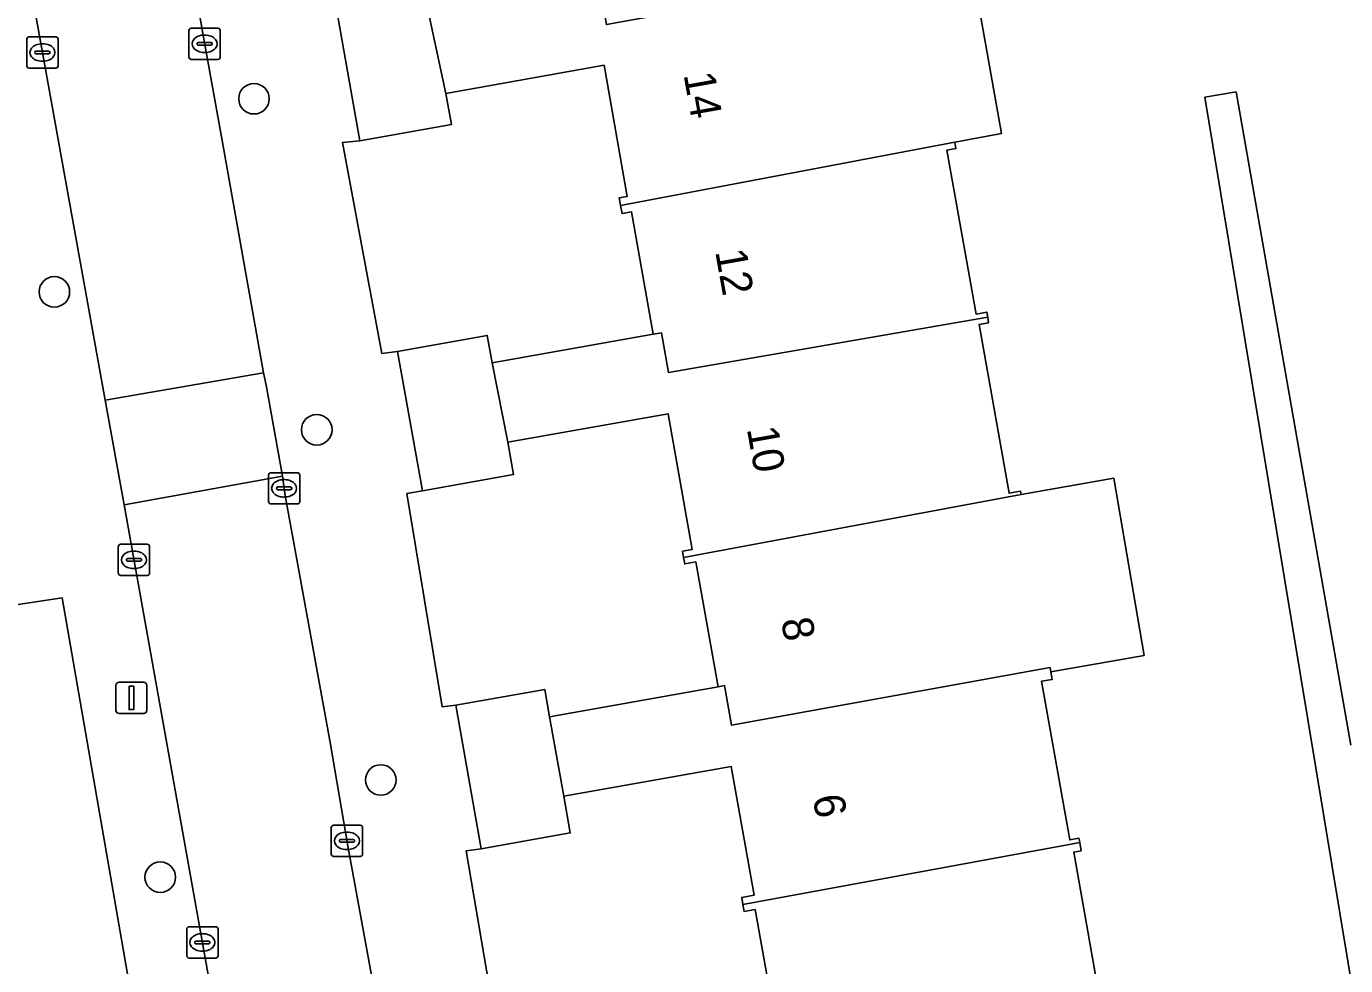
# Model space of a CAD drawing. Extents: x 157793 to 159380, y 380877 to 382313.
# Drawn here: x 158312.16 to 158354.41, y 381290.94 to 381321.03 of the extents above; entities that cross this region are included whole.
import ezdxf

# ---------------------------------------------------------------- set-up
doc = ezdxf.new("R2010")
doc.units = 0
for name, color, linetype in [('IMGEO_Boom', 7, 'Continuous'), ('IMGEO_Erf', 7, 'Continuous'), ('IMGEO_Kolk', 7, 'Continuous'), ('IMGEO_Lichtmast', 7, 'Continuous'), ('IMGEO_Pand', 7, 'Continuous'), ('IMGEO_Pand_nummerreeks', 7, 'Continuous'), ('IMGEO_Rijbaan_lokaal_open', 7, 'Continuous'), ('IMGEO_Voetpad_open', 7, 'Continuous')]:
    doc.layers.add(name, color=color, linetype=linetype)

msp = doc.modelspace()

# ---------------------------------------------------------------- linework, layer by layer
at = {"layer": 'IMGEO_Boom'}
for centre in [(158319.448, 381318.709), (158313.056, 381312.521), (158321.458, 381308.104), (158323.509, 381296.883), (158316.447, 381293.768)]:
    msp.add_circle(centre, 0.489, dxfattribs=at)
at = {"layer": 'IMGEO_Erf'}
for points in [[(158342.4, 381323.19), (158343.393, 381317.597), (158341.894, 381317.314), (158341.929, 381317.113), (158341.639, 381317.062), (158342.572, 381311.812), (158342.916, 381311.873), (158342.946, 381311.706), (158342.976, 381311.534), (158342.67, 381311.479), (158343.631, 381306.07), (158343.997, 381306.135), (158344.015, 381306.031), (158346.991, 381306.552), (158347.959, 381300.876), (158344.97, 381300.346), (158345.013, 381300.107), (158344.672, 381300.046), (158345.575, 381294.962), (158345.867, 381295.014), (158345.892, 381294.875), (158345.939, 381294.614), (158345.703, 381294.572), (158346.649, 381289.246)], [(158355.51, 381284.888), (158349.904, 381318.754), (158350.901, 381318.93), (158354.581, 381298.003)], [(158313.302, 381302.722), (158309.906, 381302.208)], [(158318.288, 381274.019), (158317.903, 381276.217), (158313.302, 381302.722)]]:
    msp.add_lwpolyline(points, dxfattribs=at)
for points in [[(158326.919, 381311.125), (158327.075, 381310.244), (158332.236, 381311.161), (158331.539, 381315.081), (158331.238, 381315.028), (158331.191, 381315.291), (158331.148, 381315.534), (158331.405, 381315.58), (158330.659, 381319.78), (158325.593, 381318.879), (158325.771, 381317.881), (158322.836, 381317.359), (158322.287, 381317.305), (158323.544, 381310.549), (158324.049, 381310.615)], [(158327.765, 381306.666), (158324.843, 381306.147), (158324.348, 381306.061), (158325.478, 381299.231), (158325.91, 381299.279), (158328.758, 381299.785), (158328.914, 381298.91), (158334.31, 381299.869), (158333.599, 381303.869), (158333.245, 381303.806), (158333.208, 381304.016), (158333.173, 381304.213), (158333.486, 381304.269), (158332.714, 381308.615), (158327.581, 381307.703)], [(158329.578, 381295.185), (158326.727, 381294.678), (158326.241, 381294.61), (158327.383, 381287.904), (158327.928, 381287.95), (158330.798, 381288.46), (158330.938, 381287.67), (158336.231, 381288.611), (158335.498, 381292.735), (158335.147, 381292.672), (158335.108, 381292.894), (158335.068, 381293.119), (158335.466, 381293.19), (158334.734, 381297.313), (158329.37, 381296.36)]]:
    msp.add_lwpolyline(points, close=True, dxfattribs=at)
at = {"layer": 'IMGEO_Kolk'}
for p, q in [((158317.441, 381320.97), (158318.293, 381320.97)), ((158312.173, 381319.765), (158312.173, 381320.617)), ((158312.248, 381320.691), (158313.1, 381320.691)), ((158313.174, 381320.617), (158313.174, 381319.765)), ((158317.366, 381320.044), (158317.366, 381320.896)), ((158317.854, 381320.75), (158317.879, 381320.75)), ((158318.367, 381320.896), (158318.367, 381320.044)), ((158312.432, 381320.185), (158312.432, 381320.197)), ((158312.87, 381320.148), (158312.472, 381320.148)), ((158312.475, 381320.234), (158312.873, 381320.234)), ((158312.661, 381320.471), (158312.686, 381320.471)), ((158312.916, 381320.197), (158312.916, 381320.185)), ((158317.625, 381320.464), (158317.625, 381320.476)), ((158318.063, 381320.427), (158317.665, 381320.427)), ((158317.668, 381320.513), (158318.066, 381320.513)), ((158317.877, 381320.19), (158317.852, 381320.19)), ((158318.109, 381320.476), (158318.109, 381320.464)), ((158313.1, 381319.691), (158312.248, 381319.691)), ((158312.684, 381319.911), (158312.659, 381319.911)), ((158318.293, 381319.97), (158317.441, 381319.97)), ((158319.913, 381305.801), (158319.913, 381306.653)), ((158319.988, 381306.727), (158320.84, 381306.727)), ((158320.914, 381306.653), (158320.914, 381305.801)), ((158320.172, 381306.221), (158320.172, 381306.233)), ((158320.61, 381306.184), (158320.212, 381306.184)), ((158320.215, 381306.27), (158320.613, 381306.27)), ((158320.401, 381306.507), (158320.426, 381306.507)), ((158320.656, 381306.233), (158320.656, 381306.221)), ((158320.424, 381305.947), (158320.399, 381305.947)), ((158320.84, 381305.727), (158319.988, 381305.727)), ((158315.104, 381303.509), (158315.104, 381304.361)), ((158315.179, 381304.435), (158316.031, 381304.435)), ((158315.592, 381304.215), (158315.617, 381304.215)), ((158316.105, 381304.361), (158316.105, 381303.509)), ((158315.363, 381303.929), (158315.363, 381303.941)), ((158315.801, 381303.892), (158315.403, 381303.892)), ((158315.406, 381303.978), (158315.804, 381303.978)), ((158315.615, 381303.655), (158315.59, 381303.655)), ((158315.847, 381303.941), (158315.847, 381303.929)), ((158316.031, 381303.435), (158315.179, 381303.435)), ((158321.925, 381294.507), (158321.925, 381295.359)), ((158322, 381295.433), (158322.852, 381295.433)), ((158322.413, 381295.213), (158322.438, 381295.213)), ((158322.926, 381295.359), (158322.926, 381294.507)), ((158322.184, 381294.927), (158322.184, 381294.939)), ((158322.622, 381294.89), (158322.224, 381294.89)), ((158322.227, 381294.976), (158322.625, 381294.976)), ((158322.668, 381294.939), (158322.668, 381294.927)), ((158322.852, 381294.433), (158322, 381294.433)), ((158322.436, 381294.653), (158322.411, 381294.653)), ((158317.296, 381291.253), (158317.296, 381292.105)), ((158317.371, 381292.179), (158318.223, 381292.179)), ((158317.784, 381291.959), (158317.809, 381291.959)), ((158318.297, 381292.105), (158318.297, 381291.253)), ((158317.555, 381291.673), (158317.555, 381291.685)), ((158317.993, 381291.636), (158317.595, 381291.636)), ((158317.598, 381291.722), (158317.996, 381291.722)), ((158317.807, 381291.399), (158317.782, 381291.399)), ((158318.039, 381291.685), (158318.039, 381291.673)), ((158318.223, 381291.179), (158317.371, 381291.179))]:
    msp.add_line(p, q, dxfattribs=at)
for points in [[(158317.441, 381320.97), (158318.293, 381320.97)], [(158312.173, 381319.765), (158312.173, 381320.617)], [(158312.248, 381320.691), (158313.1, 381320.691)], [(158313.174, 381320.617), (158313.174, 381319.765)], [(158317.366, 381320.044), (158317.366, 381320.896)], [(158318.367, 381320.896), (158318.367, 381320.044)], [(158313.1, 381319.691), (158312.248, 381319.691)], [(158318.293, 381319.97), (158317.441, 381319.97)], [(158319.913, 381305.801), (158319.913, 381306.653)], [(158319.988, 381306.727), (158320.84, 381306.727)], [(158320.914, 381306.653), (158320.914, 381305.801)], [(158320.84, 381305.727), (158319.988, 381305.727)], [(158315.104, 381303.509), (158315.104, 381304.361)], [(158315.179, 381304.435), (158316.031, 381304.435)], [(158316.105, 381304.361), (158316.105, 381303.509)], [(158316.031, 381303.435), (158315.179, 381303.435)], [(158321.925, 381294.507), (158321.925, 381295.359)], [(158322, 381295.433), (158322.852, 381295.433)], [(158322.926, 381295.359), (158322.926, 381294.507)], [(158322.852, 381294.433), (158322, 381294.433)], [(158317.296, 381291.253), (158317.296, 381292.105)], [(158317.371, 381292.179), (158318.223, 381292.179)], [(158318.297, 381292.105), (158318.297, 381291.253)], [(158318.223, 381291.179), (158317.371, 381291.179)]]:
    msp.add_lwpolyline(points, dxfattribs=at)
for centre, radius, start, end in [((158317.443, 381320.894), 0.0765, 91.552, 178.448), ((158317.443, 381320.894), 0.0765, 91.552, 178.448), ((158318.291, 381320.894), 0.0765, 1.552, 88.448), ((158318.291, 381320.894), 0.0765, 1.552, 88.448), ((158312.25, 381320.615), 0.0765, 91.552, 178.448), ((158312.25, 381320.615), 0.0765, 91.552, 178.448), ((158313.098, 381320.615), 0.0765, 1.552, 88.448), ((158313.098, 381320.615), 0.0765, 1.552, 88.448), ((158312.472, 381320.194), 0.0403, 85.8775, 175.7526), ((158312.469, 381320.184), 0.0366, 178.938, 274.7102), ((158312.873, 381320.191), 0.043, 264.8664, 352.4533), ((158312.877, 381320.196), 0.0386, 1.7309, 96.639), ((158317.665, 381320.473), 0.0403, 85.8775, 175.7526), ((158317.662, 381320.463), 0.0366, 178.938, 274.7102), ((158318.066, 381320.47), 0.043, 264.8664, 352.4533), ((158318.07, 381320.475), 0.0386, 1.7309, 96.639), ((158312.25, 381319.767), 0.0765, 181.552, 268.448), ((158312.25, 381319.767), 0.0765, 181.552, 268.448), ((158313.098, 381319.767), 0.0765, 271.552, 358.448), ((158313.098, 381319.767), 0.0765, 271.552, 358.448), ((158317.443, 381320.046), 0.0765, 181.552, 268.448), ((158317.443, 381320.046), 0.0765, 181.552, 268.448), ((158318.291, 381320.046), 0.0765, 271.552, 358.448), ((158318.291, 381320.046), 0.0765, 271.552, 358.448), ((158319.99, 381306.651), 0.0765, 91.552, 178.448), ((158319.99, 381306.651), 0.0765, 91.552, 178.448), ((158320.838, 381306.651), 0.0765, 1.552, 88.448), ((158320.838, 381306.651), 0.0765, 1.552, 88.448), ((158320.212, 381306.23), 0.0403, 85.8775, 175.7526), ((158320.209, 381306.22), 0.0366, 178.938, 274.7102), ((158320.613, 381306.227), 0.043, 264.8664, 352.4533), ((158320.617, 381306.232), 0.0386, 1.7309, 96.639), ((158319.99, 381305.803), 0.0765, 181.552, 268.448), ((158319.99, 381305.803), 0.0765, 181.552, 268.448), ((158320.838, 381305.803), 0.0765, 271.552, 358.448), ((158320.838, 381305.803), 0.0765, 271.552, 358.448), ((158315.181, 381304.359), 0.0765, 91.552, 178.448), ((158315.181, 381304.359), 0.0765, 91.552, 178.448), ((158316.029, 381304.359), 0.0765, 1.552, 88.448), ((158316.029, 381304.359), 0.0765, 1.552, 88.448), ((158315.403, 381303.938), 0.0403, 85.8775, 175.7526), ((158315.4, 381303.928), 0.0366, 178.938, 274.7102), ((158315.804, 381303.935), 0.043, 264.8664, 352.4533), ((158315.808, 381303.94), 0.0386, 1.7309, 96.639), ((158315.181, 381303.511), 0.0765, 181.552, 268.448), ((158315.181, 381303.511), 0.0765, 181.552, 268.448), ((158316.029, 381303.511), 0.0765, 271.552, 358.448), ((158316.029, 381303.511), 0.0765, 271.552, 358.448), ((158322.002, 381295.357), 0.0765, 91.552, 178.448), ((158322.002, 381295.357), 0.0765, 91.552, 178.448), ((158322.85, 381295.357), 0.0765, 1.552, 88.448), ((158322.85, 381295.357), 0.0765, 1.552, 88.448), ((158322.224, 381294.936), 0.0403, 85.8775, 175.7526), ((158322.221, 381294.926), 0.0366, 178.938, 274.7102), ((158322.625, 381294.933), 0.043, 264.8664, 352.4533), ((158322.629, 381294.938), 0.0386, 1.7309, 96.639), ((158322.002, 381294.509), 0.0765, 181.552, 268.448), ((158322.002, 381294.509), 0.0765, 181.552, 268.448), ((158322.85, 381294.509), 0.0765, 271.552, 358.448), ((158322.85, 381294.509), 0.0765, 271.552, 358.448), ((158317.373, 381292.103), 0.0765, 91.552, 178.448), ((158317.373, 381292.103), 0.0765, 91.552, 178.448), ((158318.221, 381292.103), 0.0765, 1.552, 88.448), ((158318.221, 381292.103), 0.0765, 1.552, 88.448), ((158317.595, 381291.682), 0.0403, 85.8775, 175.7526), ((158317.592, 381291.672), 0.0366, 178.938, 274.7102), ((158317.996, 381291.679), 0.043, 264.8664, 352.4533), ((158318, 381291.684), 0.0386, 1.7309, 96.639), ((158317.373, 381291.255), 0.0765, 181.552, 268.448), ((158317.373, 381291.255), 0.0765, 181.552, 268.448), ((158318.221, 381291.255), 0.0765, 271.552, 358.448), ((158318.221, 381291.255), 0.0765, 271.552, 358.448)]:
    msp.add_arc(centre, radius, start, end, dxfattribs=at)
for centre, major_axis, ratio, start_param, end_param in [((158317.853, 381320.47), (-0.387, 0.002), 0.722429, 4.712389, 7.853982), ((158317.878, 381320.47), (-0.39, 0.002), 0.717154, 1.570796, 4.712389), ((158312.66, 381320.191), (-0.387, 0.002), 0.722429, 4.712389, 7.853982), ((158312.685, 381320.191), (-0.39, 0.002), 0.717154, 1.570796, 4.712389), ((158320.4, 381306.227), (-0.387, 0.002), 0.722429, 4.712389, 7.853982), ((158320.425, 381306.227), (-0.39, 0.002), 0.717154, 1.570796, 4.712389), ((158315.591, 381303.935), (-0.387, 0.002), 0.722429, 4.712389, 7.853982), ((158315.616, 381303.935), (-0.39, 0.002), 0.717154, 1.570796, 4.712389), ((158322.412, 381294.933), (-0.387, 0.002), 0.722429, 4.712389, 7.853982), ((158322.437, 381294.933), (-0.39, 0.002), 0.717154, 1.570796, 4.712389), ((158317.783, 381291.679), (-0.387, 0.002), 0.722429, 4.712389, 7.853982), ((158317.808, 381291.679), (-0.39, 0.002), 0.717154, 1.570796, 4.712389)]:
    msp.add_ellipse(centre, major_axis=major_axis, ratio=ratio, start_param=start_param, end_param=end_param, dxfattribs=at)
at = {"layer": 'IMGEO_Lichtmast'}
for p, q in [((158315.026, 381299.112), (158315.026, 381299.912)), ((158315.026, 381299.912), (158315.026, 381299.112)), ((158315.126, 381300.012), (158315.916, 381300.012)), ((158315.916, 381300.012), (158315.126, 381300.012)), ((158316.016, 381299.912), (158316.016, 381299.112)), ((158316.016, 381299.112), (158316.016, 381299.912)), ((158315.916, 381299.012), (158315.126, 381299.012)), ((158315.126, 381299.012), (158315.916, 381299.012))]:
    msp.add_line(p, q, dxfattribs=at)
msp.add_lwpolyline([(158315.446, 381299.887), (158315.596, 381299.887), (158315.596, 381299.137), (158315.446, 381299.137), (158315.446, 381299.887)], dxfattribs=at)
for centre, start, end in [((158315.126, 381299.912), 90, 180), ((158315.126, 381299.912), 90, 180), ((158315.916, 381299.912), 0, 90), ((158315.916, 381299.912), 360, 90), ((158315.126, 381299.112), 180, 270), ((158315.126, 381299.112), 180, 270), ((158315.916, 381299.112), 270, 0), ((158315.916, 381299.112), 270, 0)]:
    msp.add_arc(centre, 0.1, start, end, dxfattribs=at)
at = {"layer": 'IMGEO_Pand'}
for points in [[(158341.894, 381317.314), (158343.393, 381317.597), (158342.4, 381323.19), (158340.873, 381322.919), (158330.737, 381321.084), (158330.513, 381322.34), (158330.182, 381322.281), (158325.057, 381321.37), (158325.593, 381318.879), (158330.659, 381319.78), (158331.405, 381315.58), (158331.148, 381315.534), (158331.191, 381315.291)], [(158325.057, 381321.37), (158324.887, 381322.327), (158322.044, 381321.821), (158322.836, 381317.359), (158325.771, 381317.881), (158325.593, 381318.879)], [(158341.894, 381317.314), (158331.191, 381315.291), (158331.238, 381315.028), (158331.539, 381315.081), (158332.236, 381311.161), (158332.501, 381311.208), (158332.728, 381309.936), (158342.946, 381311.706), (158342.916, 381311.873), (158342.572, 381311.812), (158341.639, 381317.062), (158341.929, 381317.113)], [(158342.67, 381311.479), (158342.976, 381311.534), (158342.946, 381311.706), (158332.728, 381309.936), (158332.501, 381311.208), (158332.236, 381311.161), (158327.075, 381310.244), (158327.581, 381307.703), (158332.714, 381308.615), (158333.486, 381304.269), (158333.173, 381304.213), (158333.208, 381304.016), (158344.015, 381306.031), (158343.997, 381306.135), (158343.631, 381306.07)], [(158327.075, 381310.244), (158326.919, 381311.125), (158324.049, 381310.615), (158324.843, 381306.147), (158327.765, 381306.666), (158327.581, 381307.703)], [(158344.015, 381306.031), (158333.208, 381304.016), (158333.245, 381303.806), (158333.599, 381303.869), (158334.31, 381299.869), (158334.518, 381299.906), (158334.744, 381298.637), (158344.652, 381300.43), (158344.946, 381300.483), (158344.97, 381300.346), (158347.959, 381300.876), (158346.991, 381306.552)], [(158344.672, 381300.046), (158345.013, 381300.107), (158344.97, 381300.346), (158344.946, 381300.483), (158344.652, 381300.43), (158334.744, 381298.637), (158334.518, 381299.906), (158334.31, 381299.869), (158328.914, 381298.91), (158329.37, 381296.36), (158334.734, 381297.313), (158335.466, 381293.19), (158335.068, 381293.119), (158335.108, 381292.894), (158345.497, 381294.804), (158345.892, 381294.875), (158345.867, 381295.014), (158345.575, 381294.962)], [(158328.914, 381298.91), (158328.758, 381299.785), (158325.91, 381299.279), (158326.727, 381294.678), (158329.578, 381295.185), (158329.37, 381296.36)], [(158346.649, 381289.246), (158345.703, 381294.572), (158345.939, 381294.614), (158345.892, 381294.875), (158345.497, 381294.804), (158335.108, 381292.894), (158335.147, 381292.672), (158335.498, 381292.735), (158336.231, 381288.611), (158336.525, 381288.663), (158336.755, 381287.371), (158346.493, 381289.212)]]:
    msp.add_lwpolyline(points, close=True, dxfattribs=at)
at = {"layer": 'IMGEO_Rijbaan_lokaal_open'}
for points in [[(158319.757, 381309.931), (158318.433, 381317.367), (158317.829, 381320.679), (158316.475, 381328.47), (158314.742, 381338.017), (158309.616, 381337.143), (158314.685, 381309.049)], [(158319.757, 381309.931), (158314.685, 381309.049), (158315.291, 381305.694), (158320.358, 381306.618), (158319.835, 381309.534)]]:
    msp.add_lwpolyline(points, close=True, dxfattribs=at)
msp.add_lwpolyline([(158324.362, 381284.168), (158323.906, 381286.839), (158322.464, 381294.712), (158321.883, 381298.081), (158320.447, 381305.996), (158320.358, 381306.618), (158315.291, 381305.694), (158320.866, 381274.513), (158320.963, 381273.407), (158321.166, 381272.169)], dxfattribs=at)
at = {"layer": 'IMGEO_Voetpad_open'}
for points in [[(158326.241, 381294.61), (158326.727, 381294.678), (158325.91, 381299.279), (158325.478, 381299.231), (158324.348, 381306.061), (158324.843, 381306.147), (158324.049, 381310.615), (158323.544, 381310.549), (158322.287, 381317.305), (158322.836, 381317.359), (158322.044, 381321.821), (158321.564, 381321.754), (158319.664, 381332.039), (158318.952, 381335.902), (158317.956, 381341.359), (158314.484, 381360.147), (158314.336, 381360.831), (158315.791, 381361.097), (158314.726, 381367.306), (158314.091, 381370.57), (158313.366, 381370.392)], [(158309.963, 381364.907), (158314.145, 381341.504), (158314.742, 381338.017), (158316.475, 381328.47), (158317.829, 381320.679), (158318.433, 381317.367), (158319.757, 381309.931), (158319.835, 381309.534), (158320.358, 381306.618), (158320.447, 381305.996), (158321.883, 381298.081), (158322.464, 381294.712), (158323.906, 381286.839), (158324.362, 381284.168), (158325.77, 381276.366), (158326.339, 381272.778), (158326.591, 381271.23), (158332.634, 381271.258)], [(158314.685, 381309.049), (158309.616, 381337.143), (158309.295, 381338.995), (158305.272, 381338.283), (158306.207, 381332.961), (158307.943, 381331.828), (158311.865, 381310.138), (158308.536, 381309.615), (158309.288, 381305.639), (158309.719, 381303.244), (158309.906, 381302.208), (158313.302, 381302.722), (158317.903, 381276.217), (158318.288, 381274.019)], [(158354.581, 381298.003), (158350.901, 381318.93), (158349.904, 381318.754), (158355.51, 381284.888)], [(158321.166, 381272.169), (158320.963, 381273.407), (158320.866, 381274.513), (158315.291, 381305.694), (158314.685, 381309.049)], [(158329.832, 381274.251), (158328.34, 381283.56), (158328.708, 381283.565), (158327.928, 381287.95), (158327.383, 381287.904), (158326.241, 381294.61)]]:
    msp.add_lwpolyline(points, dxfattribs=at)

# ---------------------------------------------------------------- texts
at = {"layer": 'IMGEO_Pand_nummerreeks'}
for s, rotation, p in [('14', 280.1259, (158333.203, 381319.486)), ('12', 280.1259, (158334.215, 381313.816)), ('10', 280.124, (158335.23, 381308.136)), ('8', 280.124, (158336.325, 381302.007)), ('6', 280.124, (158337.336, 381296.338))]:
    msp.add_text(s, height=1, rotation=rotation, dxfattribs=at).set_placement(p)

doc.saveas('drawing.dxf')
